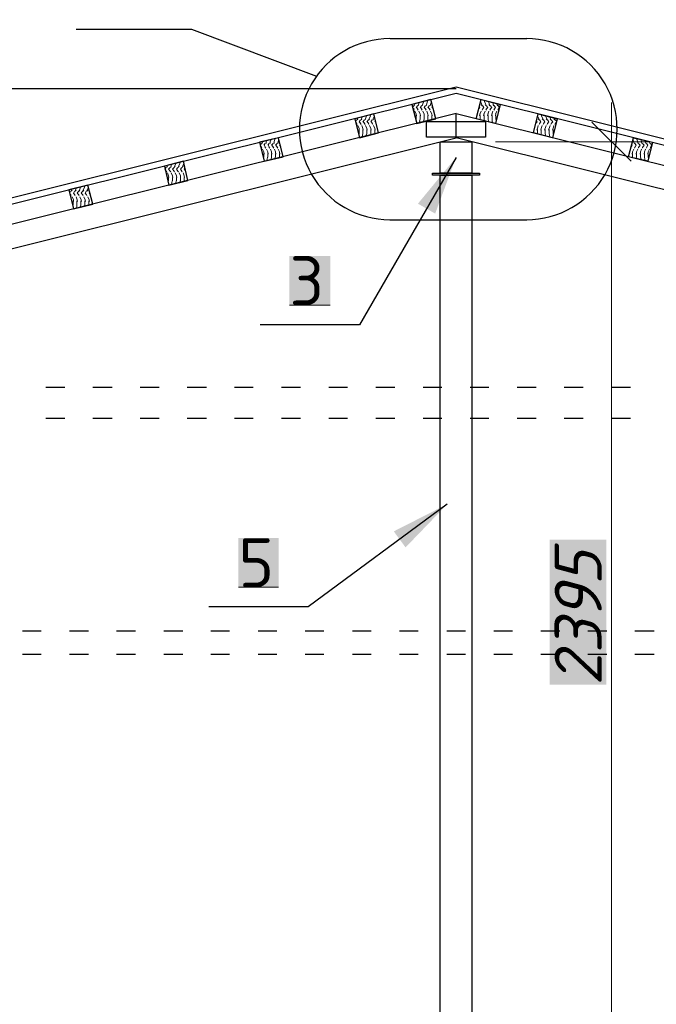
# Model space of a CAD drawing. Header units: millimetres. Extents: x 363306 to 7757304, y 1022887 to 1207196.
# Tile 711 of 1056: x 2414019 to 2417261, y 1081300 to 1086314. Entities that reach past the tile are written whole.
import ezdxf

# ---------------------------------------------------------------- set-up
doc = ezdxf.new("R2010")
doc.units = ezdxf.units.MM
for name, color, linetype in [('0 @ 100', 7, 'Continuous'), ('PDF12_0', 7, 'Continuous'), ('PDF12_kcd_tx', 7, 'Continuous'), ('PDF12_Text', 7, 'Continuous')]:
    doc.layers.add(name, color=color, linetype=linetype)
doc.layers.add('PDF12_.', color=7, linetype='Continuous', true_color=0xcc6827)
doc.layers.add('PDF12_A3 pdf uchun', color=7, linetype='Continuous', true_color=0x636466)
doc.styles.add('PDF ISOCPEUR', font='isocpeur.TTF')
doc.styles.add('PDF ISOCPEUR Italic', font='isocpeui.ttf')
doc.styles.add('Times New Roman', font='times.ttf')
doc.styles.add('ViTEXT', font='isocpeur.TTF')
doc.styles.add('ГОСТ 2.304', font='isocpeui.ttf')

msp = doc.modelspace()

# ---------------------------------------------------------------- linework, layer by layer
at = {"layer": 'PDF12_.', "lineweight": 9}
for points in [[(2416030.326, 1085881.84), (2416031.866, 1085886.458)], [(2416050.339, 1085881.84), (2416053.418, 1085892.616)], [(2416070.351, 1085881.84), (2416076.509, 1085897.234)], [(2416074.969, 1085897.234), (2416074.969, 1085897.234)], [(2416090.364, 1085881.84), (2416096.521, 1085897.234)], [(2416094.982, 1085897.234), (2416096.521, 1085901.852)], [(2416110.376, 1085881.84), (2416116.534, 1085897.234)], [(2416114.994, 1085897.234), (2416114.994, 1085897.234)], [(2416372.077, 1085881.84), (2416365.92, 1085897.234)], [(2416365.92, 1085897.234), (2416365.92, 1085897.234)], [(2416392.09, 1085881.84), (2416385.932, 1085897.234), (2416385.932, 1085901.852)], [(2416412.102, 1085881.84), (2416405.944, 1085897.234)], [(2416405.944, 1085897.234), (2416405.944, 1085897.234)], [(2416432.115, 1085881.84), (2416427.496, 1085892.616)], [(2416452.127, 1085881.84), (2416450.588, 1085886.458)], [(2416019.55, 1085867.985), (2416027.247, 1085877.222)], [(2416021.09, 1085864.906), (2416027.247, 1085857.209)], [(2416025.708, 1085858.749), (2416028.787, 1085852.591)], [(2416028.787, 1085875.682), (2416031.866, 1085881.84)], [(2416031.866, 1085847.973), (2416038.023, 1085832.578)], [(2416038.023, 1085866.446), (2416047.26, 1085877.222)], [(2416039.563, 1085866.446), (2416047.26, 1085857.209)], [(2416045.72, 1085858.749), (2416048.799, 1085852.591)], [(2416048.799, 1085875.682), (2416051.878, 1085881.84)], [(2416051.878, 1085847.973), (2416058.036, 1085832.578)], [(2416058.036, 1085866.446), (2416067.272, 1085877.222)], [(2416059.575, 1085866.446), (2416067.272, 1085857.209)], [(2416065.733, 1085858.749), (2416068.812, 1085852.591)], [(2416068.812, 1085875.682), (2416071.891, 1085881.84)], [(2416071.891, 1085847.973), (2416078.048, 1085832.578)], [(2416078.048, 1085866.446), (2416085.745, 1085877.222)], [(2416079.588, 1085866.446), (2416087.285, 1085857.209)], [(2416085.745, 1085858.749), (2416088.824, 1085852.591)], [(2416088.824, 1085875.682), (2416091.903, 1085881.84)], [(2416091.903, 1085847.973), (2416098.061, 1085832.578)], [(2416098.061, 1085866.446), (2416105.758, 1085877.222)], [(2416099.6, 1085866.446), (2416107.297, 1085857.209)], [(2416105.758, 1085858.749), (2416108.837, 1085852.591)], [(2416108.837, 1085875.682), (2416111.915, 1085881.84)], [(2416111.915, 1085847.973), (2416118.073, 1085832.578)], [(2416118.073, 1085866.446), (2416122.691, 1085871.064)], [(2416119.613, 1085866.446), (2416125.77, 1085860.288)], [(2416125.77, 1085858.749), (2416125.77, 1085858.749)], [(2416356.683, 1085860.288), (2416362.841, 1085866.446), (2416359.762, 1085871.064)], [(2416356.683, 1085858.749), (2416356.683, 1085858.749)], [(2416368.998, 1085847.973), (2416362.841, 1085832.578)], [(2416373.617, 1085875.682), (2416368.998, 1085881.84)], [(2416376.696, 1085858.749), (2416373.617, 1085852.591)], [(2416375.156, 1085857.209), (2416382.853, 1085866.446), (2416375.156, 1085877.222)], [(2416389.011, 1085847.973), (2416382.853, 1085832.578)], [(2416393.629, 1085875.682), (2416389.011, 1085881.84)], [(2416396.708, 1085858.749), (2416393.629, 1085852.591)], [(2416395.169, 1085857.209), (2416402.866, 1085866.446), (2416395.169, 1085877.222)], [(2416409.023, 1085847.973), (2416402.866, 1085832.578)], [(2416413.642, 1085875.682), (2416409.023, 1085881.84)], [(2416416.72, 1085858.749), (2416413.642, 1085852.591)], [(2416415.181, 1085857.209), (2416422.878, 1085866.446), (2416415.181, 1085877.222)], [(2416429.036, 1085847.973), (2416422.878, 1085832.578)], [(2416433.654, 1085875.682), (2416429.036, 1085881.84)], [(2416436.733, 1085858.749), (2416433.654, 1085852.591)], [(2416435.193, 1085857.209), (2416442.891, 1085866.446), (2416435.193, 1085877.222)], [(2416449.048, 1085847.973), (2416442.891, 1085832.578)], [(2416453.666, 1085875.682), (2416449.048, 1085881.84)], [(2416456.745, 1085858.749), (2416453.666, 1085852.591)], [(2416461.364, 1085867.985), (2416455.206, 1085877.222)], [(2416461.364, 1085864.906), (2416455.206, 1085857.209)], [(2415728.6, 1085795.632), (2415734.758, 1085803.329)], [(2415730.14, 1085792.554), (2415736.297, 1085784.856)], [(2415733.218, 1085786.396), (2415737.837, 1085780.238)], [(2415737.837, 1085803.329), (2415740.916, 1085809.487)], [(2415739.376, 1085809.487), (2415740.916, 1085814.105)], [(2415747.073, 1085794.093), (2415754.77, 1085803.329)], [(2415748.613, 1085794.093), (2415756.31, 1085784.856)], [(2415753.231, 1085786.396), (2415757.849, 1085780.238)], [(2415757.849, 1085803.329), (2415760.928, 1085809.487)], [(2415759.389, 1085809.487), (2415762.467, 1085818.724)], [(2415767.086, 1085794.093), (2415774.783, 1085803.329)], [(2415768.625, 1085794.093), (2415776.322, 1085784.856)], [(2415773.243, 1085786.396), (2415777.862, 1085780.238)], [(2415777.862, 1085803.329), (2415780.94, 1085809.487)], [(2415779.401, 1085809.487), (2415785.559, 1085823.342)], [(2415784.019, 1085824.881), (2415784.019, 1085824.881)], [(2415787.098, 1085794.093), (2415794.795, 1085803.329)], [(2415788.638, 1085794.093), (2415796.335, 1085784.856)], [(2415793.256, 1085786.396), (2415797.874, 1085780.238)], [(2415797.874, 1085803.329), (2415800.953, 1085809.487)], [(2415799.413, 1085809.487), (2415805.571, 1085823.342)], [(2415804.032, 1085824.881), (2415805.571, 1085829.5)], [(2415807.111, 1085794.093), (2415814.808, 1085803.329)], [(2415808.65, 1085794.093), (2415816.347, 1085784.856)], [(2415813.268, 1085786.396), (2415817.887, 1085780.238)], [(2415817.887, 1085803.329), (2415820.965, 1085809.487)], [(2415819.426, 1085809.487), (2415825.584, 1085823.342)], [(2415824.044, 1085824.881), (2415824.044, 1085824.881)], [(2415827.123, 1085794.093), (2415831.741, 1085798.711)], [(2415828.662, 1085794.093), (2415833.281, 1085786.396), (2415834.82, 1085786.396)], [(2416036.484, 1085801.79), (2416038.023, 1085807.948), (2416038.023, 1085826.421)], [(2416038.023, 1085834.118), (2416039.563, 1085823.342)], [(2416053.418, 1085787.935), (2416056.496, 1085797.172)], [(2416054.957, 1085797.172), (2416058.036, 1085807.948), (2416058.036, 1085826.421)], [(2416058.036, 1085834.118), (2416059.575, 1085823.342)], [(2416074.969, 1085797.172), (2416078.048, 1085807.948), (2416078.048, 1085826.421)], [(2416074.969, 1085794.093), (2416076.509, 1085797.172)], [(2416078.048, 1085834.118), (2416079.588, 1085823.342)], [(2416096.521, 1085798.711), (2416098.061, 1085807.948), (2416098.061, 1085826.421)], [(2416098.061, 1085834.118), (2416099.6, 1085823.342)], [(2416116.534, 1085804.869), (2416118.073, 1085807.948), (2416118.073, 1085826.421)], [(2416118.073, 1085834.118), (2416119.613, 1085823.342)], [(2416364.38, 1085834.118), (2416361.301, 1085823.342)], [(2416364.38, 1085804.869), (2416364.38, 1085807.948), (2416364.38, 1085826.421)], [(2416384.393, 1085834.118), (2416381.314, 1085823.342)], [(2416385.932, 1085798.711), (2416384.393, 1085807.948), (2416384.393, 1085826.421)], [(2416404.405, 1085834.118), (2416401.326, 1085823.342)], [(2416407.484, 1085794.093), (2416405.944, 1085797.172), (2416404.405, 1085807.948), (2416404.405, 1085826.421)], [(2416424.418, 1085834.118), (2416421.339, 1085823.342)], [(2416429.036, 1085787.935), (2416425.957, 1085797.172), (2416424.418, 1085807.948), (2416424.418, 1085826.421)], [(2416444.43, 1085834.118), (2416441.351, 1085823.342)], [(2416445.969, 1085801.79), (2416444.43, 1085807.948), (2416444.43, 1085826.421)], [(2416647.633, 1085786.396), (2416653.791, 1085794.093), (2416650.712, 1085798.711)], [(2416647.633, 1085786.396), (2416647.633, 1085786.396)], [(2416656.87, 1085824.881), (2416656.87, 1085824.881)], [(2416663.027, 1085809.487), (2416656.87, 1085823.342)], [(2416664.567, 1085803.329), (2416659.949, 1085809.487)], [(2416667.646, 1085786.396), (2416664.567, 1085780.238)], [(2416666.106, 1085784.856), (2416673.803, 1085794.093), (2416666.106, 1085803.329)], [(2416676.882, 1085824.881), (2416676.882, 1085829.5)], [(2416683.04, 1085809.487), (2416676.882, 1085823.342)], [(2416684.579, 1085803.329), (2416679.961, 1085809.487)], [(2416687.658, 1085786.396), (2416684.579, 1085780.238)], [(2416686.119, 1085784.856), (2416693.816, 1085794.093), (2416686.119, 1085803.329)], [(2416696.895, 1085824.881), (2416696.895, 1085824.881)], [(2416703.052, 1085809.487), (2416696.895, 1085823.342)], [(2416704.592, 1085803.329), (2416699.973, 1085809.487)], [(2416707.671, 1085786.396), (2416704.592, 1085780.238)], [(2416706.131, 1085784.856), (2416713.828, 1085794.093), (2416706.131, 1085803.329)], [(2416723.065, 1085809.487), (2416718.447, 1085818.724)], [(2416724.604, 1085803.329), (2416719.986, 1085809.487)], [(2416727.683, 1085786.396), (2416724.604, 1085780.238)], [(2416726.144, 1085784.856), (2416733.841, 1085794.093), (2416726.144, 1085803.329)], [(2416744.617, 1085803.329), (2416739.998, 1085809.487)], [(2416743.077, 1085809.487), (2416741.538, 1085814.105)], [(2416747.695, 1085786.396), (2416744.617, 1085780.238)], [(2416753.853, 1085795.632), (2416746.156, 1085803.329)], [(2416752.314, 1085792.554), (2416746.156, 1085784.856)], [(2415740.916, 1085775.62), (2415747.073, 1085760.226)], [(2415747.073, 1085761.765), (2415748.613, 1085750.989)], [(2415747.073, 1085735.595), (2415747.073, 1085754.068)], [(2415760.928, 1085775.62), (2415767.086, 1085760.226)], [(2415767.086, 1085761.765), (2415768.625, 1085750.989)], [(2415767.086, 1085735.595), (2415767.086, 1085754.068)], [(2415780.94, 1085775.62), (2415787.098, 1085760.226)], [(2415787.098, 1085761.765), (2415788.638, 1085750.989)], [(2415787.098, 1085735.595), (2415787.098, 1085754.068)], [(2415800.953, 1085775.62), (2415807.111, 1085760.226)], [(2415807.111, 1085761.765), (2415808.65, 1085750.989)], [(2415807.111, 1085735.595), (2415807.111, 1085754.068)], [(2415820.965, 1085775.62), (2415827.123, 1085760.226)], [(2415827.123, 1085761.765), (2415828.662, 1085750.989)], [(2415827.123, 1085735.595), (2415827.123, 1085754.068)], [(2416655.33, 1085761.765), (2416652.251, 1085750.989)], [(2416659.949, 1085775.62), (2416655.33, 1085760.226)], [(2416655.33, 1085735.595), (2416655.33, 1085754.068)], [(2416675.343, 1085761.765), (2416672.264, 1085750.989)], [(2416679.961, 1085775.62), (2416675.343, 1085760.226)], [(2416675.343, 1085735.595), (2416675.343, 1085754.068)], [(2416695.355, 1085761.765), (2416692.276, 1085750.989)], [(2416699.973, 1085775.62), (2416695.355, 1085760.226)], [(2416695.355, 1085735.595), (2416695.355, 1085754.068)], [(2416715.368, 1085761.765), (2416712.289, 1085750.989)], [(2416719.986, 1085775.62), (2416715.368, 1085760.226)], [(2416715.368, 1085735.595), (2416715.368, 1085754.068)], [(2416735.38, 1085761.765), (2416732.301, 1085750.989)], [(2416739.998, 1085775.62), (2416735.38, 1085760.226)], [(2416735.38, 1085735.595), (2416735.38, 1085754.068)], [(2415252.92, 1085687.873), (2415255.999, 1085692.491)], [(2415252.92, 1085681.715), (2415255.999, 1085687.873)], [(2415272.932, 1085687.873), (2415277.551, 1085698.649)], [(2415272.932, 1085681.715), (2415276.011, 1085687.873)], [(2415292.945, 1085687.873), (2415299.102, 1085703.267)], [(2415292.945, 1085681.715), (2415296.024, 1085687.873)], [(2415299.102, 1085703.267), (2415299.102, 1085703.267)], [(2415312.957, 1085687.873), (2415319.115, 1085703.267), (2415320.654, 1085709.425)], [(2415312.957, 1085681.715), (2415316.036, 1085687.873)], [(2415332.97, 1085687.873), (2415339.127, 1085703.267), (2415339.127, 1085704.807)], [(2415332.97, 1085681.715), (2415336.048, 1085687.873)], [(2415745.534, 1085729.437), (2415747.073, 1085734.056)], [(2415760.928, 1085715.583), (2415765.546, 1085723.28)], [(2415764.007, 1085724.819), (2415767.086, 1085734.056)], [(2415784.019, 1085724.819), (2415787.098, 1085734.056)], [(2415784.019, 1085721.74), (2415785.559, 1085723.28)], [(2415805.571, 1085726.359), (2415807.111, 1085734.056)], [(2415825.584, 1085732.516), (2415827.123, 1085734.056)], [(2416655.33, 1085732.516), (2416655.33, 1085734.056)], [(2416676.882, 1085726.359), (2416675.343, 1085734.056)], [(2416696.895, 1085724.819), (2416695.355, 1085734.056)], [(2416698.434, 1085721.74), (2416696.895, 1085723.28)], [(2416716.907, 1085724.819), (2416715.368, 1085734.056)], [(2416719.986, 1085715.583), (2416716.907, 1085723.28)], [(2416736.92, 1085729.437), (2416735.38, 1085734.056)], [(2417143.326, 1085703.267), (2417141.787, 1085704.807)], [(2417147.944, 1085687.873), (2417141.787, 1085703.267)], [(2417149.484, 1085681.715), (2417146.405, 1085687.873)], [(2417163.339, 1085703.267), (2417161.799, 1085709.425)], [(2417167.957, 1085687.873), (2417161.799, 1085703.267)], [(2417169.496, 1085681.715), (2417166.417, 1085687.873)], [(2417187.969, 1085687.873), (2417181.812, 1085703.267)], [(2417183.351, 1085703.267), (2417183.351, 1085703.267)], [(2417189.509, 1085681.715), (2417186.43, 1085687.873)], [(2417207.982, 1085687.873), (2417203.363, 1085698.649)], [(2417209.521, 1085681.715), (2417206.442, 1085687.873)], [(2417227.994, 1085687.873), (2417226.455, 1085692.491)], [(2417229.534, 1085681.715), (2417226.455, 1085687.873)], [(2415243.683, 1085675.558), (2415249.841, 1085683.255)], [(2415243.683, 1085670.939), (2415251.38, 1085663.242)], [(2415248.302, 1085666.321), (2415252.92, 1085660.164)], [(2415255.999, 1085654.006), (2415262.156, 1085640.151), (2415263.696, 1085629.375)], [(2415262.156, 1085674.018), (2415269.853, 1085683.255)], [(2415263.696, 1085674.018), (2415271.393, 1085663.242)], [(2415268.314, 1085666.321), (2415272.932, 1085660.164)], [(2415276.011, 1085654.006), (2415282.169, 1085640.151), (2415283.708, 1085629.375)], [(2415282.169, 1085674.018), (2415289.866, 1085683.255)], [(2415283.708, 1085674.018), (2415291.405, 1085663.242)], [(2415288.326, 1085666.321), (2415292.945, 1085660.164)], [(2415296.024, 1085654.006), (2415302.181, 1085640.151), (2415303.721, 1085629.375)], [(2415302.181, 1085674.018), (2415309.878, 1085683.255)], [(2415303.721, 1085674.018), (2415311.418, 1085663.242)], [(2415308.339, 1085666.321), (2415312.957, 1085660.164)], [(2415316.036, 1085654.006), (2415322.194, 1085640.151), (2415323.733, 1085629.375)], [(2415322.194, 1085674.018), (2415329.891, 1085683.255)], [(2415323.733, 1085674.018), (2415331.43, 1085663.242)], [(2415328.351, 1085666.321), (2415332.97, 1085660.164)], [(2415336.048, 1085654.006), (2415342.206, 1085640.151), (2415343.746, 1085629.375)], [(2415348.364, 1085664.782), (2415348.364, 1085666.321), (2415342.206, 1085674.018), (2415345.285, 1085677.097)], [(2417132.55, 1085664.782), (2417132.55, 1085666.321), (2417138.708, 1085674.018), (2417135.629, 1085677.097)], [(2417146.405, 1085654.006), (2417140.247, 1085640.151), (2417138.708, 1085629.375)], [(2417152.563, 1085666.321), (2417149.484, 1085660.164)], [(2417151.023, 1085663.242), (2417158.72, 1085674.018), (2417151.023, 1085683.255)], [(2417166.417, 1085654.006), (2417160.26, 1085640.151), (2417158.72, 1085629.375)], [(2417172.575, 1085666.321), (2417169.496, 1085660.164)], [(2417171.036, 1085663.242), (2417178.733, 1085674.018), (2417171.036, 1085683.255)], [(2417186.43, 1085654.006), (2417180.272, 1085640.151), (2417178.733, 1085629.375)], [(2417192.587, 1085666.321), (2417189.509, 1085660.164)], [(2417191.048, 1085663.242), (2417198.745, 1085674.018), (2417191.048, 1085683.255)], [(2417206.442, 1085654.006), (2417200.285, 1085640.151), (2417198.745, 1085629.375)], [(2417212.6, 1085666.321), (2417209.521, 1085660.164)], [(2417211.061, 1085663.242), (2417218.758, 1085674.018), (2417211.061, 1085683.255)], [(2417226.455, 1085654.006), (2417220.297, 1085640.151), (2417217.218, 1085629.375)], [(2417232.612, 1085666.321), (2417229.534, 1085660.164)], [(2417238.77, 1085675.558), (2417231.073, 1085683.255)], [(2417237.231, 1085670.939), (2417231.073, 1085663.242)], [(2414834.198, 1085583.193), (2414835.737, 1085587.811)], [(2415260.617, 1085607.823), (2415260.617, 1085613.981)], [(2415262.156, 1085613.981), (2415262.156, 1085632.454)], [(2415276.011, 1085595.508), (2415279.09, 1085603.205), (2415280.629, 1085613.981)], [(2415282.169, 1085613.981), (2415282.169, 1085632.454)], [(2415299.102, 1085600.126), (2415299.102, 1085603.205), (2415300.642, 1085613.981)], [(2415302.181, 1085613.981), (2415302.181, 1085632.454)], [(2415319.115, 1085606.284), (2415320.654, 1085613.981)], [(2415322.194, 1085613.981), (2415322.194, 1085632.454)], [(2415340.667, 1085610.902), (2415340.667, 1085613.981)], [(2415342.206, 1085613.981), (2415342.206, 1085632.454)], [(2417141.787, 1085610.902), (2417140.247, 1085613.981), (2417140.247, 1085632.454)], [(2417161.799, 1085606.284), (2417160.26, 1085613.981), (2417160.26, 1085632.454)], [(2417183.351, 1085603.205), (2417180.272, 1085613.981), (2417180.272, 1085632.454)], [(2417183.351, 1085600.126), (2417181.812, 1085603.205)], [(2417203.363, 1085603.205), (2417200.285, 1085613.981), (2417200.285, 1085632.454)], [(2417204.903, 1085595.508), (2417201.824, 1085603.205)], [(2417221.836, 1085607.823), (2417220.297, 1085613.981), (2417220.297, 1085632.454)], [(2414758.766, 1085553.944), (2414764.924, 1085561.641)], [(2414758.766, 1085550.865), (2414764.924, 1085543.168)], [(2414763.385, 1085544.707), (2414768.003, 1085538.549)], [(2414768.003, 1085566.259), (2414771.082, 1085572.417)], [(2414768.003, 1085561.641), (2414771.082, 1085567.798)], [(2414784.936, 1085543.168), (2414777.239, 1085552.404), (2414784.936, 1085561.641)], [(2414783.397, 1085544.707), (2414788.015, 1085538.549)], [(2414788.015, 1085566.259), (2414792.634, 1085577.035)], [(2414788.015, 1085561.641), (2414791.094, 1085567.798)], [(2414804.949, 1085543.168), (2414797.252, 1085552.404), (2414804.949, 1085561.641)], [(2414803.41, 1085544.707), (2414808.028, 1085538.549)], [(2414808.028, 1085566.259), (2414814.185, 1085581.653)], [(2414808.028, 1085561.641), (2414811.107, 1085567.798)], [(2414814.185, 1085583.193), (2414814.185, 1085583.193)], [(2414824.961, 1085543.168), (2414817.264, 1085552.404), (2414824.961, 1085561.641)], [(2414823.422, 1085544.707), (2414828.04, 1085538.549)], [(2414828.04, 1085566.259), (2414834.198, 1085581.653)], [(2414828.04, 1085561.641), (2414831.119, 1085567.798)], [(2414844.974, 1085543.168), (2414837.277, 1085552.404), (2414844.974, 1085561.641)], [(2414843.434, 1085544.707), (2414846.513, 1085538.549)], [(2414848.053, 1085566.259), (2414854.21, 1085581.653)], [(2414848.053, 1085561.641), (2414851.131, 1085567.798)], [(2414854.21, 1085583.193), (2414854.21, 1085583.193)], [(2414863.447, 1085544.707), (2414857.289, 1085552.404), (2414860.368, 1085557.022)], [(2414863.447, 1085544.707), (2414863.447, 1085544.707)], [(2414771.082, 1085533.931), (2414777.239, 1085518.537), (2414778.779, 1085509.3)], [(2414775.7, 1085487.749), (2414775.7, 1085492.367)], [(2414777.239, 1085493.906), (2414777.239, 1085510.84)], [(2414791.094, 1085533.931), (2414797.252, 1085518.537), (2414798.791, 1085509.3)], [(2414794.173, 1085483.13), (2414795.712, 1085492.367)], [(2414797.252, 1085493.906), (2414797.252, 1085510.84)], [(2414811.107, 1085533.931), (2414817.264, 1085518.537), (2414818.804, 1085509.3)], [(2414814.185, 1085483.13), (2414815.725, 1085492.367)], [(2414817.264, 1085493.906), (2414817.264, 1085510.84)], [(2414831.119, 1085533.931), (2414837.277, 1085518.537), (2414838.816, 1085509.3)], [(2414834.198, 1085484.67), (2414835.737, 1085492.367)], [(2414837.277, 1085493.906), (2414837.277, 1085510.84)], [(2414851.131, 1085533.931), (2414857.289, 1085518.537), (2414858.829, 1085509.3)], [(2414855.75, 1085489.288), (2414855.75, 1085492.367)], [(2414857.289, 1085493.906), (2414857.289, 1085510.84)], [(2414273.849, 1085432.33), (2414280.007, 1085441.566)], [(2414281.547, 1085440.027), (2414286.165, 1085446.184)], [(2414283.086, 1085446.184), (2414284.625, 1085450.803)], [(2414300.02, 1085421.554), (2414292.322, 1085430.79), (2414300.02, 1085441.566)], [(2414301.559, 1085440.027), (2414306.177, 1085446.184)], [(2414303.098, 1085446.184), (2414307.717, 1085456.96)], [(2414320.032, 1085421.554), (2414312.335, 1085430.79), (2414320.032, 1085441.566)], [(2414321.571, 1085440.027), (2414326.19, 1085446.184)], [(2414323.111, 1085446.184), (2414329.269, 1085461.579)], [(2414329.269, 1085461.579), (2414329.269, 1085461.579)], [(2414340.044, 1085421.554), (2414332.347, 1085430.79), (2414340.044, 1085441.566)], [(2414341.584, 1085440.027), (2414346.202, 1085446.184)], [(2414343.123, 1085446.184), (2414349.281, 1085461.579), (2414349.281, 1085467.736)], [(2414360.057, 1085421.554), (2414352.36, 1085430.79), (2414360.057, 1085441.566)], [(2414361.596, 1085440.027), (2414366.215, 1085446.184)], [(2414363.136, 1085446.184), (2414369.293, 1085461.579)], [(2414369.293, 1085461.579), (2414369.293, 1085461.579)], [(2414378.53, 1085424.632), (2414372.372, 1085430.79), (2414375.451, 1085435.408)], [(2414791.094, 1085473.894), (2414794.173, 1085481.591)], [(2414814.185, 1085480.052), (2414814.185, 1085481.591)], [(2414273.849, 1085429.251), (2414280.007, 1085421.554)], [(2414278.468, 1085423.093), (2414281.547, 1085418.475)], [(2414286.165, 1085412.317), (2414292.322, 1085396.923)], [(2414289.244, 1085366.135), (2414290.783, 1085372.292), (2414290.783, 1085390.765)], [(2414292.322, 1085398.462), (2414293.862, 1085387.686)], [(2414298.48, 1085423.093), (2414301.559, 1085418.475)], [(2414306.177, 1085412.317), (2414312.335, 1085396.923)], [(2414306.177, 1085353.819), (2414309.256, 1085361.516), (2414310.795, 1085372.292), (2414310.795, 1085390.765)], [(2414312.335, 1085398.462), (2414313.874, 1085387.686)], [(2414318.493, 1085423.093), (2414321.571, 1085418.475)], [(2414326.19, 1085412.317), (2414332.347, 1085396.923)], [(2414327.729, 1085358.437), (2414329.269, 1085361.516), (2414330.808, 1085372.292), (2414330.808, 1085390.765)], [(2414332.347, 1085398.462), (2414333.887, 1085387.686)], [(2414338.505, 1085423.093), (2414341.584, 1085418.475)], [(2414346.202, 1085412.317), (2414352.36, 1085396.923)], [(2414349.281, 1085364.595), (2414350.82, 1085372.292), (2414350.82, 1085390.765)], [(2414352.36, 1085398.462), (2414353.899, 1085387.686)], [(2414358.517, 1085423.093), (2414361.596, 1085418.475)], [(2414366.215, 1085412.317), (2414372.372, 1085396.923)], [(2414370.833, 1085369.213), (2414370.833, 1085372.292), (2414370.833, 1085390.765)], [(2414372.372, 1085398.462), (2414373.912, 1085387.686)], [(2414378.53, 1085423.093), (2414378.53, 1085423.093)]]:
    msp.add_lwpolyline(points, dxfattribs=at)
at = {"layer": 'PDF12_0', "lineweight": 25}
for points in [[(2415531.555, 1086025.006), (2414895.775, 1086263.616), (2414306.177, 1086263.616)], [(2416601.451, 1086215.894), (2415905.633, 1086215.894)], [(2416241.227, 1085961.89), (2397963.707, 1085961.89)], [(2416241.227, 1085612.442), (2415750.152, 1084759.604), (2415243.683, 1084759.604)], [(2415905.633, 1085293.782), (2416601.451, 1085293.782)], [(2416196.584, 1083846.728), (2415488.451, 1083323.326), (2414981.982, 1083323.326)]]:
    msp.add_lwpolyline(points, dxfattribs=at)
at = {"layer": 'PDF12_0', "lineweight": 0}
msp.add_lwpolyline([(2417132.55, 1085592.429), (2416932.426, 1085792.554)], dxfattribs=at)
at = {"layer": 'PDF12_0', "color": 7, "lineweight": 0, "true_color": 0xffffff}
for points in [[(2415393.007, 1084859.666), (2415600.828, 1084859.666)], [(2415132.845, 1083423.388), (2415337.588, 1083423.388)]]:
    msp.add_lwpolyline(points, dxfattribs=at)
at = {"layer": 'PDF12_0', "lineweight": 25}
for centre, start, end in [((2415904.864, 1085756.377), 89.999998, 270.000002), ((2416600.681, 1085756.377), 269.999998, 90.000002)]:
    msp.add_arc(centre, 461.056, start, end, dxfattribs=at)
at = {"layer": 'PDF12_0', "transparency": 33554559}
for points in [[(2416241.227, 1085612.442), (2416135.007, 1085326.11), (2416047.26, 1085376.91)], [(2416196.584, 1083846.728), (2415984.144, 1083626.591), (2415924.106, 1083708.18)]]:
    msp.add_solid(points, dxfattribs=at)
at = {"layer": 'PDF12_0', "color": 7, "true_color": 0xffffff, "transparency": 33554559}
for points in [[(2415393.007, 1085110.591), (2415600.828, 1085110.591), (2415393.007, 1084859.666)], [(2415600.828, 1085110.591), (2415393.007, 1084859.666), (2415600.828, 1084859.666)], [(2415132.845, 1083674.313), (2415337.588, 1083674.313), (2415132.845, 1083423.388)], [(2415337.588, 1083674.313), (2415132.845, 1083423.388), (2415337.588, 1083423.388)]]:
    msp.add_solid(points, dxfattribs=at)
at = {"layer": 'PDF12_A3 pdf uchun', "color": 244, "lineweight": 30, "true_color": 0x991a1e}
msp.add_lwpolyline([(2416241.227, 1085969.587), (2398979.724, 1081665.372), (2398979.724, 1081634.583), (2416241.227, 1085938.798), (2433502.73, 1081634.583), (2433502.73, 1081665.372)], close=True, dxfattribs=at)
at = {"layer": 'PDF12_A3 pdf uchun', "color": 32, "lineweight": 30, "true_color": 0xcc6827}
for points in [[(2416016.472, 1085881.84), (2416041.102, 1085784.856), (2416138.086, 1085809.487), (2416113.455, 1085906.471)], [(2416465.982, 1085881.84), (2416441.351, 1085784.856), (2416344.368, 1085809.487), (2416368.998, 1085906.471)], [(2415725.521, 1085809.487), (2415750.152, 1085712.504), (2415847.135, 1085737.134), (2415822.505, 1085834.118)], [(2416756.932, 1085809.487), (2416732.301, 1085712.504), (2416635.318, 1085737.134), (2416659.949, 1085834.118)], [(2415240.604, 1085689.412), (2415263.696, 1085592.429), (2415360.679, 1085615.52), (2415337.588, 1085712.504)], [(2417241.849, 1085689.412), (2417217.218, 1085592.429), (2417120.235, 1085615.52), (2417144.866, 1085712.504)], [(2414755.688, 1085567.798), (2414778.779, 1085470.815), (2414875.762, 1085495.446), (2414852.671, 1085592.429)], [(2414269.231, 1085447.724), (2414293.862, 1085350.74), (2414390.845, 1085373.832), (2414366.215, 1085470.815)]]:
    msp.add_lwpolyline(points, close=True, dxfattribs=at)
at = {"layer": 'PDF12_A3 pdf uchun', "color": 177, "lineweight": 30, "true_color": 0x283188}
for points in [[(2399033.603, 1081422.144), (2416241.227, 1085712.504), (2416241.227, 1085835.657), (2399004.354, 1081537.6)], [(2433448.85, 1081422.144), (2416241.227, 1085712.504), (2416241.227, 1085835.657), (2433478.099, 1081537.6)]]:
    msp.add_lwpolyline(points, dxfattribs=at)
at = {"layer": 'PDF12_A3 pdf uchun', "color": 5, "lineweight": 30}
for points in [[(2416090.364, 1085795.632), (2416390.55, 1085795.632), (2416390.55, 1085715.583), (2416090.364, 1085715.583)], [(2416121.152, 1085532.392), (2416361.301, 1085532.392), (2416361.301, 1085521.616), (2416121.152, 1085521.616)]]:
    msp.add_lwpolyline(points, close=True, dxfattribs=at)
at = {"layer": 'PDF12_A3 pdf uchun', "color": 7, "lineweight": 30}
for points in [[(2416161.177, 1085692.491), (2416321.276, 1085692.491), (2416321.276, 1085532.392), (2416161.177, 1085532.392)], [(2416161.177, 1085521.616), (2416321.276, 1085521.616), (2416321.276, 1080918.754), (2416161.177, 1080918.754)]]:
    msp.add_lwpolyline(points, close=True, dxfattribs=at)
at = {"layer": 'PDF12_A3 pdf uchun', "lineweight": 30}
for points in [[(2414152.235, 1084442.483), (2414249.219, 1084442.483)], [(2414392.385, 1084442.483), (2414489.368, 1084442.483)], [(2414632.534, 1084442.483), (2414729.517, 1084442.483)], [(2414872.683, 1084442.483), (2414969.667, 1084442.483)], [(2415112.833, 1084442.483), (2415208.277, 1084442.483)], [(2415352.982, 1084442.483), (2415448.426, 1084442.483)], [(2415593.131, 1084442.483), (2415688.575, 1084442.483)], [(2415833.281, 1084442.483), (2415928.725, 1084442.483)], [(2416073.43, 1084442.483), (2416168.874, 1084442.483)], [(2416313.579, 1084442.483), (2416409.023, 1084442.483)], [(2416552.189, 1084442.483), (2416649.173, 1084442.483)], [(2416792.339, 1084442.483), (2416889.322, 1084442.483)], [(2417032.488, 1084442.483), (2417129.471, 1084442.483)], [(2414249.219, 1084282.384), (2414152.235, 1084282.384)], [(2414489.368, 1084282.384), (2414392.385, 1084282.384)], [(2414729.517, 1084282.384), (2414632.534, 1084282.384)], [(2414969.667, 1084282.384), (2414872.683, 1084282.384)], [(2415208.277, 1084282.384), (2415112.833, 1084282.384)], [(2415448.426, 1084282.384), (2415352.982, 1084282.384)], [(2415688.575, 1084282.384), (2415593.131, 1084282.384)], [(2415928.725, 1084282.384), (2415833.281, 1084282.384)], [(2416168.874, 1084282.384), (2416073.43, 1084282.384)], [(2416409.023, 1084282.384), (2416313.579, 1084282.384)], [(2416649.173, 1084282.384), (2416552.189, 1084282.384)], [(2416889.322, 1084282.384), (2416792.339, 1084282.384)], [(2417129.471, 1084282.384), (2417032.488, 1084282.384)], [(2414033.7, 1083201.712), (2414129.144, 1083201.712)], [(2414272.31, 1083201.712), (2414369.293, 1083201.712)], [(2414512.459, 1083201.712), (2414609.443, 1083201.712)], [(2414752.609, 1083201.712), (2414849.592, 1083201.712)], [(2414992.758, 1083201.712), (2415088.202, 1083201.712)], [(2415232.907, 1083201.712), (2415328.351, 1083201.712)], [(2415473.057, 1083201.712), (2415568.501, 1083201.712)], [(2415713.206, 1083201.712), (2415808.65, 1083201.712)], [(2415953.355, 1083201.712), (2416048.799, 1083201.712)], [(2416193.505, 1083201.712), (2416288.949, 1083201.712)], [(2416433.654, 1083201.712), (2416529.098, 1083201.712)], [(2416672.264, 1083201.712), (2416769.247, 1083201.712)], [(2416912.413, 1083201.712), (2417009.397, 1083201.712)], [(2417152.563, 1083201.712), (2417249.546, 1083201.712)], [(2414129.144, 1083081.637), (2414033.7, 1083081.637)], [(2414369.293, 1083081.637), (2414272.31, 1083081.637)], [(2414609.443, 1083081.637), (2414512.459, 1083081.637)], [(2414849.592, 1083081.637), (2414752.609, 1083081.637)], [(2415088.202, 1083081.637), (2414992.758, 1083081.637)], [(2415328.351, 1083081.637), (2415232.907, 1083081.637)], [(2415568.501, 1083081.637), (2415473.057, 1083081.637)], [(2415808.65, 1083081.637), (2415713.206, 1083081.637)], [(2416048.799, 1083081.637), (2415953.355, 1083081.637)], [(2416288.949, 1083081.637), (2416193.505, 1083081.637)], [(2416529.098, 1083081.637), (2416433.654, 1083081.637)], [(2416769.247, 1083081.637), (2416672.264, 1083081.637)], [(2417009.397, 1083081.637), (2416912.413, 1083081.637)], [(2417249.546, 1083081.637), (2417152.563, 1083081.637)]]:
    msp.add_lwpolyline(points, dxfattribs=at)
at = {"layer": 'PDF12_kcd_tx', "lineweight": 0}
for points in [[(2417032.488, 1080703.235), (2417032.488, 1085892.616)], [(2416441.351, 1085692.491), (2417232.612, 1085692.491)]]:
    msp.add_lwpolyline(points, dxfattribs=at)
at = {"layer": 'PDF12_kcd_tx', "color": 7, "true_color": 0xffffff, "transparency": 33554559}
for points in [[(2416718.447, 1082927.695), (2417006.318, 1082927.695), (2416718.447, 1083666.616)], [(2417006.318, 1082927.695), (2416718.447, 1083666.616), (2417006.318, 1083666.616)]]:
    msp.add_solid(points, dxfattribs=at)

# ---------------------------------------------------------------- texts
at = {"lineweight": 0, "char_height": 237.6, "width": 5680.01686, "attachment_point": 4, "style": 'Times New Roman'}
for s, insert in [('\\pi554.39921;ПК 62.12-8  AIIIв-С8', (2283658.032, 1086177.532, 0)), ('\\pi554.39921;ПК 62.12-8  AIIIв-С8 ', (2290871.878, 1086177.532, 0)), ('\\pi554.39921;ПК 62.10-8  AIIIв-С8', (2283658.032, 1085702.332, 0)), ('\\pi554.39921;ПК 62.10-8  AIIIв-С8 ', (2290871.878, 1085702.332, 0)), ('\\pi554.39921;ПК 29.12-8  AIIIв-С8', (2283658.032, 1085227.132, 0)), ('\\pi554.39921;ПК 29.12-8  AIIIв-С8', (2290871.878, 1085227.132, 0)), ('\\pi554.39921;ПК 29.10-8  AIIIв-С8', (2283658.032, 1084751.932, 0)), ('\\pi554.39921;ПК 29.10-8  AIIIв-С8', (2290871.878, 1084751.932, 0))]:
    msp.add_mtext(s, dxfattribs=dict(at, insert=insert))
at = {"color": 7, "linetype": 'Continuous', "lineweight": -3, "insert": (2337050.522, 1083049.577, 0), "char_height": 250, "width": 12330.66749, "attachment_point": 1, "style": 'ViTEXT'}
msp.add_mtext('{\\fISOCPEUR|b1|i1|c204|p34;\\C256;\\c0;       \\A1;\\H1.17391x;Состав кровли.\\A0;\\P\\pi-511.11,l511.11,t255.555;\\fISOCPEUR|b0|i1|c204|p34;\\H0.92593x;1.^I Металлические профилированные листы с полимерными покрытиями с обеих сторон по деревянным конструкциям (РСТУз 24045-94) Н35-1000-0,50 мм.\\fISOCPEUR|b1|i1|c204|p34;\\P\\pi0,l0,tz;\\fISOCPEUR|b0|i1|c204|p34;2. Цемента песчаное стяжка, толщиной 50мм, (приложения 1, пункт 71, КМК 2.01.04-2018), aрмированная сетка Ø3 АСК ( АБК ) шаг 150 х 150 мм. с устройством дефор. швов с шаг 6,0 х 6,0 м (с заполнением д.ш. герметиком).\\P3. Гидроизоляционная мембрана из профиллированная полиэтиленовая рулонная толщиной 0,45мм -1 слоя.\\P4. Утеплитель - минераловатные плиты рулонные TC 040, толщиной 100мм.\\P5. Полиэтиленовая пленка, толщиной 2 мм.\\P6. Сборная железобетонная плита покрытия - 220 мм}', dxfattribs=at)
at = {"layer": '0 @ 100', "color": 7, "insert": (761996.908, 1075986.433), "char_height": 318.940213, "width": 19697.5359, "attachment_point": 4, "style": 'ГОСТ 2.304'}
msp.add_mtext('\\pi5457.36288;{\\fISOCPEUR|b1|i1|c204|p34;Характеристика участка строительства:\\P\\pi0;\\P}Расчетная зимняя температура воздух 15 °С.\\PСкоростной напор ветра   - 38кг/м2.\\PВес снегового покрова    - 50кг/м2.\\PКлассификация зданий по функциональной пожарной опасности - Ф 4.1 \\PКоэффициент надежности по назначению - 0.95\\P\\P^IПроектом разработано подъёмник для мало мобильных граждан населения грузоподъемностью 250 кг. скоростью 0,25 см/с. Двери шахт подъёмника противопожарные с пределом огнестойкости El 30. Подъёмники оборудованы кабинами габаритами 1500х1500 мм, ширина дверей кабины обеспечивает проезд инвалидной коляски. Для экстренных случаев подъёмник оснащен дополнительным аккумулятором и механическим спуском для безопасного спуска пассажира в нулевую отметку. Так же в дверях подъёмника установлены замки датчики которые открываются с ключевыми картами, чтобы открыть двери подъёмника.\\P^IС внешней и внутренней стороны наружных стен предусмотрено обшивка из аквапанелей толщиной 12,5мм с утеплением из минераловатной ваты на кварцевой основе, А =0,040 Вт/мС, толщиной 100мм. (по теплотехническому расчету). Наружная отделка из органическое стекло.\\P^IПодрядчик обязан предоставить заказчику сертификаты соответствия и пожарной безопасности на фасадную систему и все применяемые в данной системе материалы и изделия.\\PКонструкции, изделия и материалы применены по действующим стандартам, ТУ, сертификатам. На путях эвакуации используются отделочные материалы, соответствующие требованиям п. 5.25 ШНК 2.01.02-04.\\PОтделка стен с внутренней стороны окраска водоэмульсионными красками светлых тонов. Во внутренней и наружной отделке использованы современные отделочные материалы используемые на территории Республики Узбекистан.\\P^IКрыша - скатная из металлических профилированных листов с полимерными покрытиями с обеих сторон толщ.0,55мм по металлическим конструкциям.\\P^IПо периметру наружных стен устраивается бетонная отмостка. Бетон кл.В 7,5 шириной 1000 мм, толщиной 50 мм по гравийному основанию толщиной 100 мм -150 мм.\\P^IВсе строительно-монтажные работы вести согласно указаний соответствующих строительных норм и проекта производства работ (П.П.Р.) на основании ШНК 3.01.01 - 03 и КМК 3.01.02 - 00.', dxfattribs=at)
at = {"layer": 'PDF12_Text', "char_height": 250, "attachment_point": 7, "style": 'PDF ISOCPEUR'}
for s, insert in [('3', (2415393.007, 1084859.666)), ('5', (2415132.845, 1083423.388))]:
    msp.add_mtext(s, dxfattribs=dict(at, insert=insert))
at = {"layer": 'PDF12_Text', "insert": (2416983.227, 1082923.077), "char_height": 239.9991, "attachment_point": 7, "rotation": 90, "style": 'PDF ISOCPEUR Italic'}
msp.add_mtext('2395', dxfattribs=at)

doc.saveas('drawing.dxf')
